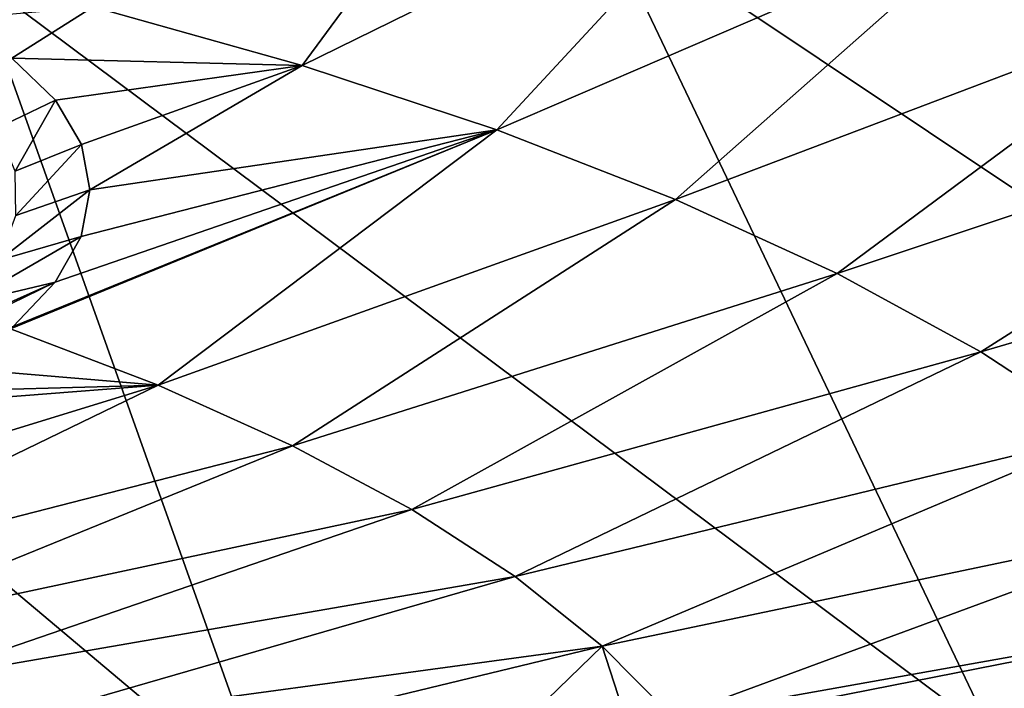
# Model space of a CAD drawing. Header units: metres. Extents: x -92 to 264, y -100 to 50.
# Tile 476 of 656: x 211.51 to 217.22, y -15.62 to -11.74. Entities that reach past the tile are written whole.
import ezdxf

# ---------------------------------------------------------------- set-up
doc = ezdxf.new("R2010")
doc.units = ezdxf.units.M
doc.layers.add('solid_21062050_01', color=7, linetype='CONTINUOUS')

msp = doc.modelspace()

# ---------------------------------------------------------------- linework, layer by layer
at = {"layer": 'solid_21062050_01'}
for points in [[(213.150024, -12.008698, 154.812256), (211.93663, -11.667404, 153.864273), (214.426819, -10.27648, 151.268448)], [(213.150024, -12.008698, 154.812256), (214.426819, -10.27648, 151.268448), (215.857254, -10.678091, 152.388931)], [(214.278687, -12.381856, 155.84874), (213.150024, -12.008698, 154.812256), (215.857254, -10.678091, 152.388931)], [(214.278687, -12.381856, 155.84874), (215.857254, -10.678091, 152.388931), (217.192032, -11.126248, 153.633728)], [(218.413559, -10.658474, 215.695007), (214.881866, -11.121347, 216.982498), (221.229599, -15.358991, 221.253723)], [(214.881866, -11.121347, 216.982498), (211.249863, -11.484357, 217.992599), (217.155609, -15.889269, 222.728546)], [(215.315384, -12.784472, 156.967056), (214.278687, -12.381856, 155.84874), (217.192032, -11.126248, 153.633728)], [(214.881866, -11.121347, 216.982498), (217.155609, -15.889269, 222.728546), (221.229599, -15.358991, 221.253723)], [(215.315384, -12.784472, 156.967056), (217.192032, -11.126248, 153.633728), (218.416779, -11.609113, 154.974945)], [(211.249863, -11.484357, 217.992599), (207.542114, -11.745054, 218.718521), (212.967438, -16.30514, 223.885605)], [(211.249863, -11.484357, 217.992599), (212.967438, -16.30514, 223.885605), (217.155609, -15.889269, 222.728546)], [(216.253433, -13.213955, 158.159988), (215.315384, -12.784472, 156.967056), (218.416779, -11.609113, 154.974945)], [(216.253433, -13.213955, 158.159988), (218.416779, -11.609113, 154.974945), (219.523651, -12.123595, 156.403976)], [(211.465042, -11.964937, 154.453995), (211.113678, -11.740114, 153.906418), (211.93663, -11.667404, 153.864273)], [(211.465042, -11.964937, 154.453995), (211.93663, -11.667404, 153.864273), (213.150024, -12.008698, 154.812256)], [(207.542114, -11.745054, 218.718521), (208.693024, -16.603834, 224.717194), (212.967438, -16.30514, 223.885605)], [(211.377991, -12.371721, 155.352524), (211.465042, -11.964937, 154.453995), (211.718658, -12.208864, 155.035904)], [(211.718658, -12.208864, 155.035904), (211.465042, -11.964937, 154.453995), (213.150024, -12.008698, 154.812256)], [(211.870056, -12.465319, 155.636612), (211.718658, -12.208864, 155.035904), (213.150024, -12.008698, 154.812256)], [(211.91832, -12.729306, 156.244537), (211.870056, -12.465319, 155.636612), (213.150024, -12.008698, 154.812256)], [(211.91832, -12.729306, 156.244537), (213.150024, -12.008698, 154.812256), (214.278687, -12.381856, 155.84874)], [(217.086761, -13.667536, 159.419861), (216.253433, -13.213955, 158.159988), (219.523651, -12.123595, 156.403976)], [(217.086761, -13.667536, 159.419861), (219.523651, -12.123595, 156.403976), (220.505569, -12.666403, 157.911682)], [(211.484711, -12.621266, 155.933289), (211.377991, -12.371721, 155.352524), (211.718658, -12.208864, 155.035904)], [(211.484711, -12.621266, 155.933289), (211.718658, -12.208864, 155.035904), (211.870056, -12.465319, 155.636612)], [(211.457504, -13.534356, 158.04071), (211.4729, -13.521244, 158.012222), (214.278687, -12.381856, 155.84874)], [(212.315308, -13.861774, 158.949951), (211.457504, -13.534356, 158.04071), (214.278687, -12.381856, 155.84874)], [(211.4729, -13.521244, 158.012222), (211.717148, -13.265064, 157.449936), (214.278687, -12.381856, 155.84874)], [(211.717148, -13.265064, 157.449936), (211.867111, -12.998878, 156.855789), (214.278687, -12.381856, 155.84874)], [(211.867111, -12.998878, 156.855789), (211.91832, -12.729306, 156.244537), (214.278687, -12.381856, 155.84874)], [(212.315308, -13.861774, 158.949951), (214.278687, -12.381856, 155.84874), (215.315384, -12.784472, 156.967056)], [(211.48941, -12.87821, 156.521271), (211.484711, -12.621266, 155.933289), (211.870056, -12.465319, 155.636612)], [(211.48941, -12.87821, 156.521271), (211.870056, -12.465319, 155.636612), (211.91832, -12.729306, 156.244537)], [(217.810028, -14.142294, 160.738541), (217.086761, -13.667536, 159.419861), (220.505569, -12.666403, 157.911682)], [(211.39183, -13.135966, 157.101334), (211.91832, -12.729306, 156.244537), (211.867111, -12.998878, 156.855789)], [(211.39183, -13.135966, 157.101334), (211.48941, -12.87821, 156.521271), (211.91832, -12.729306, 156.244537)], [(213.093643, -14.211992, 159.922729), (212.315308, -13.861774, 158.949951), (215.315384, -12.784472, 156.967056)], [(213.093643, -14.211992, 159.922729), (215.315384, -12.784472, 156.967056), (216.253433, -13.213955, 158.159988)], [(211.194366, -13.387892, 157.658539), (211.867111, -12.998878, 156.855789), (211.717148, -13.265064, 157.449936)], [(211.194366, -13.387892, 157.658539), (211.39183, -13.135966, 157.101334), (211.867111, -12.998878, 156.855789)], [(213.785431, -14.582474, 160.951782), (213.093643, -14.211992, 159.922729), (216.253433, -13.213955, 158.159988)], [(213.785431, -14.582474, 160.951782), (216.253433, -13.213955, 158.159988), (217.086761, -13.667536, 159.419861)], [(210.611816, -13.802403, 158.550644), (211.717148, -13.265064, 157.449936), (211.4729, -13.521244, 158.012222)], [(210.611816, -13.802403, 158.550644), (210.906357, -13.624527, 158.172089), (211.717148, -13.265064, 157.449936)], [(210.906357, -13.624527, 158.172089), (211.194366, -13.387892, 157.658539), (211.717148, -13.265064, 157.449936)], [(211.139053, -13.762916, 158.532715), (211.457504, -13.534356, 158.04071), (212.315308, -13.861774, 158.949951)], [(214.386047, -14.970769, 162.030304), (213.785431, -14.582474, 160.951782), (217.086761, -13.667536, 159.419861)], [(214.386047, -14.970769, 162.030304), (217.086761, -13.667536, 159.419861), (217.810028, -14.142294, 160.738541)], [(210.89595, -13.900265, 158.823395), (211.139053, -13.762916, 158.532715), (212.315308, -13.861774, 158.949951)], [(209.301208, -14.786358, 160.747375), (212.315308, -13.861774, 158.949951), (209.891037, -15.035039, 161.438126)], [(210.722382, -13.98521, 159.000931), (212.315308, -13.861774, 158.949951), (209.301208, -14.786358, 160.747375)], [(209.891037, -15.035039, 161.438126), (212.315308, -13.861774, 158.949951), (213.093643, -14.211992, 159.922729)], [(210.722382, -13.98521, 159.000931), (210.89595, -13.900265, 158.823395), (212.315308, -13.861774, 158.949951)], [(214.891571, -15.37431, 163.151184), (214.386047, -14.970769, 162.030304), (217.810028, -14.142294, 160.738541)], [(214.891571, -15.37431, 163.151184), (217.810028, -14.142294, 160.738541), (218.418564, -14.635171, 162.107559)], [(209.891037, -15.035039, 161.438126), (213.093643, -14.211992, 159.922729), (210.423065, -15.298257, 162.169235)], [(210.423065, -15.298257, 162.169235), (213.093643, -14.211992, 159.922729), (213.785431, -14.582474, 160.951782)], [(210.423065, -15.298257, 162.169235), (213.785431, -14.582474, 160.951782), (210.89418, -15.574473, 162.936462)], [(210.89418, -15.574473, 162.936462), (213.785431, -14.582474, 160.951782), (214.386047, -14.970769, 162.030304)], [(215.299194, -15.786646, 164.297318), (214.891571, -15.37431, 163.151184), (218.418564, -14.635171, 162.107559)], [(215.299194, -15.786646, 164.297318), (218.418564, -14.635171, 162.107559), (218.908463, -15.142991, 163.518097)], [(210.89418, -15.574473, 162.936462), (214.386047, -14.970769, 162.030304), (211.30162, -15.862074, 163.735291)], [(211.30162, -15.862074, 163.735291), (214.386047, -14.970769, 162.030304), (214.891571, -15.37431, 163.151184)], [(215.705887, -15.772206, 164.349854), (215.299194, -15.786646, 164.297318), (218.908463, -15.142991, 163.518097)], [(215.705887, -15.772206, 164.349854), (218.908463, -15.142991, 163.518097), (219.276535, -15.662484, 164.961044)], [(221.229599, -15.358991, 221.253723), (217.155609, -15.889269, 222.728546), (223.459656, -20.431955, 226.764557)], [(211.30162, -15.862074, 163.735291), (214.891571, -15.37431, 163.151184), (211.643021, -16.159376, 164.561081)], [(214.381195, -15.866282, 164.309402), (211.643021, -16.159376, 164.561081), (214.891571, -15.37431, 163.151184)], [(215.029526, -15.803278, 164.282089), (214.381195, -15.866282, 164.309402), (214.891571, -15.37431, 163.151184)], [(215.029526, -15.803278, 164.282089), (214.891571, -15.37431, 163.151184), (215.299194, -15.786646, 164.297318)]]:
    msp.add_3dface(points, dxfattribs=at)

doc.saveas('drawing.dxf')
